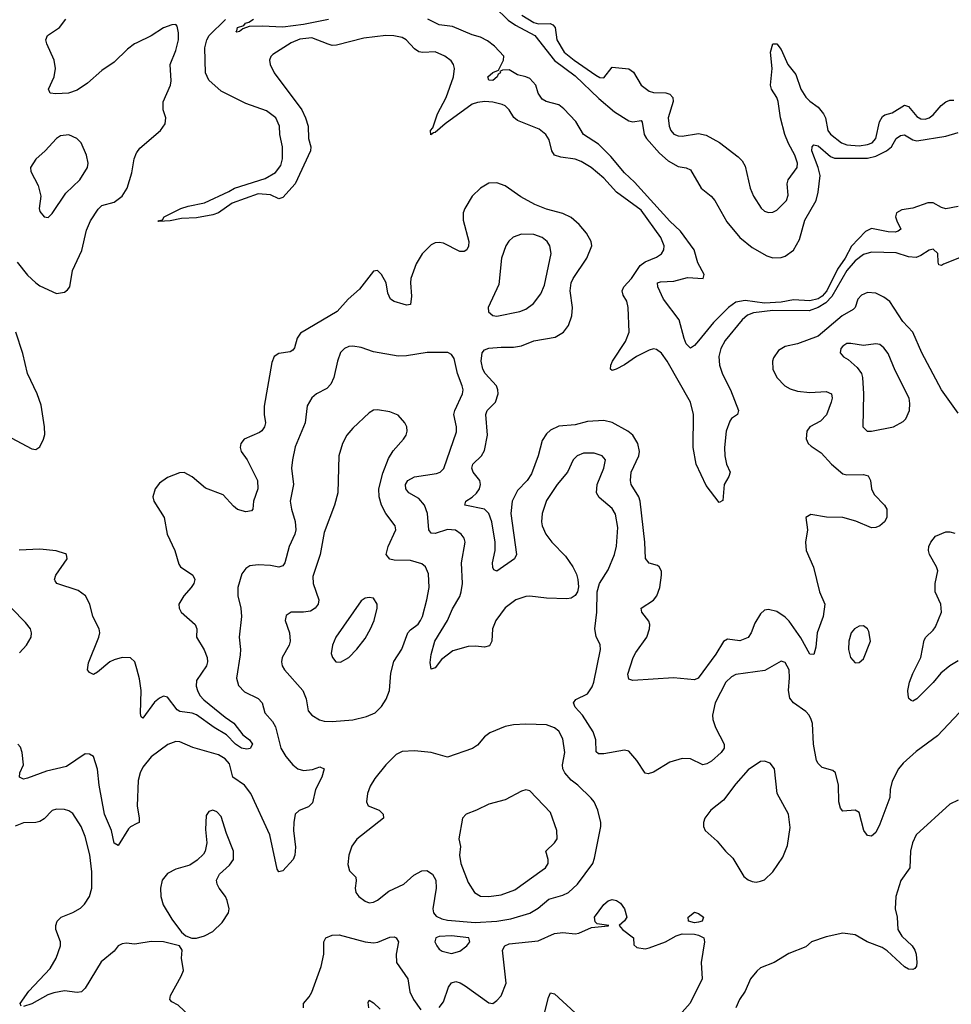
# Model space of a CAD drawing. Header units: inches. Extents: x 1771504 to 1971212, y 471788 to 643615.
# Tile 267 of 587: x 1809432 to 1813957, y 613027 to 617807. Entities that reach past the tile are written whole.
import ezdxf

# ---------------------------------------------------------------- set-up
doc = ezdxf.new("R2010")
doc.units = ezdxf.units.IN
doc.header["$MEASUREMENT"] = 0
doc.layers.add('B8601', color=7, linetype='Continuous')
doc.layers.add('B8611', color=7, linetype='Continuous')

msp = doc.modelspace()

# ---------------------------------------------------------------- linework, layer by layer
at = {"layer": 'B8601', "color": 5}
for points, elevation in [([(1810000, 617694.7), (1809990, 617689.8), (1809955.3, 617664.7), (1809890, 617600.4), (1809830, 617561), (1809760.7, 617499.3), (1809710, 617465.3), (1809669.3, 617450.7), (1809606.7, 617446.7), (1809579, 617450), (1809571.6, 617470), (1809598.4, 617530), (1809606.2, 617570), (1809598.5, 617610), (1809562.6, 617690), (1809558.8, 617710), (1809567.3, 617730), (1809625.3, 617770), (1809655, 617810)], 420), ([(1809419, 616630), (1809470, 616567.5), (1809510, 616529.3), (1809530, 616515.6), (1809610, 616478), (1809650, 616484.4), (1809664.5, 616495.5), (1809674.8, 616510), (1809688.2, 616590), (1809732.9, 616687.1), (1809755.4, 616784.6), (1809776.1, 616830), (1809812.7, 616887.3), (1809830, 616905.4), (1809890, 616921.7), (1809930, 616950.2), (1809954.3, 616990), (1809976.1, 617063.9), (1809988, 617132), (1809999.1, 617160.9), (1810000, 617162.2)], 420), ([(1809390, 615777), (1809490, 615723), (1809510, 615720.5), (1809530, 615734), (1809547.8, 615770), (1809552.9, 615792.9), (1809552.8, 615830), (1809535.2, 615935.2), (1809516.8, 615990), (1809469.3, 616089.3), (1809446.7, 616186.7), (1809413, 616290)], 420), ([(1810000, 614656), (1809990.6, 614690), (1809970, 614708.7), (1809930, 614709.8), (1809890, 614698.4), (1809870, 614689), (1809810, 614639.1), (1809790, 614627.6), (1809770, 614637), (1809761.3, 614650), (1809765.1, 614685.1), (1809815.6, 614810), (1809820.4, 614830), (1809818.3, 614850), (1809787.1, 614910), (1809771.9, 614970), (1809750.5, 615010.5), (1809715.8, 615035.8), (1809611.6, 615070), (1809603.1, 615083.1), (1809600.4, 615090), (1809607.3, 615110), (1809661.6, 615190), (1809659.5, 615210), (1809654.5, 615214.5), (1809608.7, 615228.7), (1809530, 615236.7), (1809428.3, 615231.7)], 420), ([(1809430, 614732.7), (1809465.1, 614770), (1809487, 614810), (1809489.6, 614830), (1809484.5, 614850), (1809460.5, 614880.5), (1809391.3, 614950)], 440), ([(1810000, 613903.7), (1809970, 613888.3), (1809960.9, 613879.1), (1809910, 613797), (1809890, 613809.3), (1809877, 613870), (1809843.8, 613950), (1809818.2, 614090), (1809810, 614169), (1809789.6, 614229.6), (1809770, 614240.9), (1809750, 614242), (1809658.2, 614181.8), (1809561.2, 614158.8), (1809470, 614124.2), (1809450, 614119.7), (1809430, 614129.3), (1809432, 614150), (1809449.5, 614190), (1809443.7, 614250), (1809435.9, 614275.9), (1809422, 614290)], 440), ([(1809438, 613018), (1809433.2, 613030), (1809475.8, 613090), (1809579, 613201), (1809608.8, 613250), (1809629.8, 613310), (1809629.8, 613330), (1809606.8, 613390), (1809607, 613410), (1809614.2, 613430), (1809633.6, 613450), (1809690, 613472.2), (1809726.8, 613493.2), (1809746.7, 613513.3), (1809771, 613550), (1809781.4, 613590), (1809782.6, 613670), (1809772.7, 613752.7), (1809750, 613840.9), (1809729.8, 613890), (1809690, 613953), (1809670, 613966.6), (1809650, 613972.4), (1809610, 613973.7), (1809590, 613967.8), (1809550, 613927.6), (1809530, 613914.3), (1809510, 613909.7), (1809450, 613908.4), (1809410, 613892.1)], 460), ([(1810000, 613319.9), (1809990, 613318.3), (1809950, 613323.1), (1809930, 613320.4), (1809910.5, 613310), (1809890, 613284.5), (1809827.7, 613232.3), (1809750, 613105.2), (1809732.2, 613087.8), (1809710, 613083.6), (1809650, 613091.5), (1809597.5, 613082.5), (1809568.1, 613071.9), (1809490, 613028.2), (1809450, 613016)], 460)]:
    msp.add_lwpolyline(points, dxfattribs=dict(at, elevation=elevation))
at = {"layer": 'B8601', "color": 5, "elevation": 440}
msp.add_lwpolyline([(1809670, 617248), (1809630, 617242.6), (1809610, 617229.7), (1809555.3, 617170), (1809510.4, 617130), (1809483.8, 617090), (1809486, 617070), (1809521.8, 617001.8), (1809534.9, 616950), (1809525.7, 616890), (1809530, 616876), (1809550, 616850.7), (1809570, 616847.3), (1809590, 616866.8), (1809655.2, 616964.8), (1809724.2, 617030), (1809761.6, 617090), (1809763.6, 617110), (1809756.9, 617150), (1809730, 617209.3), (1809709.3, 617230)], close=True, dxfattribs=at)
at = {"layer": 'B8611', "color": 5}
for points, elevation in [([(1811737.9, 617870), (1811805.2, 617805.2), (1811840.8, 617780.8), (1811934.6, 617730), (1812029.1, 617609.1), (1812130, 617534.9), (1812244.3, 617424.3), (1812320.6, 617360.6), (1812390, 617316.8), (1812410, 617312.1), (1812450, 617318.4), (1812454.9, 617310), (1812464.7, 617250), (1812476.4, 617230), (1812539.5, 617159.5), (1812581.7, 617121.6), (1812630, 617094.3), (1812670, 617087.5), (1812690, 617079), (1812741.7, 616990), (1812790.6, 616950.6), (1812808.5, 616930), (1812866.3, 616826.3), (1812929.7, 616749.7), (1812990, 616702), (1813061.2, 616661.2), (1813090, 616651.5), (1813130, 616652.5), (1813150, 616659.2), (1813191.2, 616688.8), (1813219.5, 616740.5), (1813245.3, 616834.7), (1813301.2, 616930), (1813311, 616970), (1813319.5, 617050), (1813311.2, 617090), (1813280.1, 617170), (1813281.1, 617190), (1813290, 617199.7), (1813310, 617194.5), (1813370, 617142.5), (1813390, 617135.3), (1813550, 617134.2), (1813590, 617144.9), (1813643.1, 617170), (1813666.1, 617190), (1813690, 617230.1), (1813710, 617244.5), (1813730, 617247.5), (1813770, 617224.7), (1813790, 617219.9), (1813930, 617242.4), (1813990, 617259.7)], 360), ([(1811870.6, 617830), (1811930, 617793.5), (1811952, 617788), (1812008.5, 617788.5), (1812022, 617782), (1812032.8, 617770), (1812040.4, 617710), (1812077, 617650), (1812125.5, 617610), (1812230, 617537.8), (1812250, 617526.8), (1812270, 617525.5), (1812310, 617576.5), (1812390, 617568), (1812412.9, 617552.9), (1812451.3, 617490), (1812490, 617459.7), (1812510, 617454.3), (1812570, 617452.5), (1812590, 617446), (1812605.2, 617430), (1812606.2, 617410), (1812582, 617330), (1812586, 617290), (1812594.3, 617270), (1812610, 617251.8), (1812630, 617243.9), (1812650, 617241.6), (1812730, 617254.2), (1812766.4, 617246.4), (1812831.8, 617211.8), (1812922, 617142), (1812942, 617122), (1812956.3, 617096.3), (1812980.3, 616990), (1812997, 616950), (1813032.9, 616892.9), (1813050, 616878), (1813070, 616870.4), (1813090, 616872.7), (1813110, 616883), (1813156.9, 616930), (1813164.7, 616955.3), (1813160.5, 617010), (1813164.7, 617030), (1813208.2, 617090), (1813209.8, 617110), (1813197.2, 617150), (1813165.8, 617205.8), (1813149, 617250), (1813127, 617330), (1813116, 617410), (1813109.8, 617429.8), (1813084.2, 617470), (1813078.9, 617490), (1813086.9, 617570), (1813078.2, 617650), (1813090, 617690.3), (1813110, 617690.4), (1813130, 617662.6), (1813163.5, 617590), (1813201.7, 617541.7), (1813226, 617470), (1813250, 617431.8), (1813270, 617410.9), (1813310, 617383), (1813336.6, 617350), (1813345.4, 617330), (1813358.1, 617270), (1813370, 617252.2), (1813424.2, 617210), (1813450, 617199.3), (1813510, 617194.8), (1813550, 617200.9), (1813572.5, 617210), (1813589.9, 617230.1), (1813609.3, 617310.7), (1813623.3, 617336.7), (1813634.6, 617345.5), (1813670, 617355.2), (1813730, 617392.3), (1813750, 617385.2), (1813790, 617338), (1813810, 617326.4), (1813830, 617324.2), (1813850, 617330.3), (1813870, 617344.9), (1813908.6, 617391.4), (1813930, 617409.2), (1813950, 617416.3), (1813970, 617416)], 380), ([(1810000, 617162.2), (1810016, 617184), (1810116.4, 617270), (1810137.8, 617302.2), (1810140.8, 617330), (1810129, 617370), (1810128.3, 617408.3), (1810163.4, 617490), (1810166.9, 617510), (1810162.4, 617590), (1810190, 617658.4), (1810202.3, 617710), (1810203.7, 617743.7), (1810196.6, 617776.6), (1810190, 617783.7), (1810170, 617782.4), (1810130, 617768.5), (1810070.7, 617729.3), (1810000, 617694.7)], 420), ([(1814030, 616664.1), (1813919.3, 616620.7), (1813910, 616613), (1813897.5, 616617.5), (1813893, 616630), (1813891.5, 616671.5), (1813870, 616692.6), (1813850, 616688.5), (1813810, 616661.6), (1813787.1, 616652.9), (1813750, 616655.8), (1813690, 616674.9), (1813570, 616678.9), (1813530, 616666.5), (1813490, 616636.8), (1813450, 616589.9), (1813377.2, 616462.8), (1813347.2, 616432.8), (1813310, 616409.5), (1813267, 616393), (1813090, 616396.1), (1812996.4, 616383.6), (1812967.3, 616372.7), (1812941.4, 616350), (1812859.5, 616250), (1812837.2, 616210), (1812828.3, 616171.7), (1812831.2, 616130), (1812846.1, 616086.1), (1812884.7, 616010), (1812923, 615910), (1812919, 615890), (1812890, 615870.8), (1812881.6, 615858.4), (1812864.2, 615810), (1812855.5, 615730), (1812856.6, 615690), (1812865.6, 615650), (1812882.9, 615610), (1812876.9, 615590), (1812853.7, 615550), (1812847.3, 615472.7), (1812830, 615463.7), (1812766, 615546), (1812717.3, 615650), (1812704, 615730), (1812705, 615890), (1812690, 615949.6), (1812577.4, 616150), (1812550, 616187.4), (1812525.9, 616205.9), (1812510, 616209), (1812490, 616203.4), (1812428, 616172), (1812370, 616130.7), (1812330, 616109.7), (1812310, 616103.7), (1812301.2, 616110), (1812303.5, 616130), (1812312.1, 616150), (1812374.6, 616245.4), (1812391.8, 616290), (1812388, 616410), (1812380.4, 616440.4), (1812363.2, 616470), (1812358.1, 616490), (1812366.1, 616510), (1812403, 616550), (1812446.3, 616613.7), (1812470, 616631.3), (1812525.6, 616654.4), (1812549.9, 616670.1), (1812560.3, 616690), (1812562.2, 616710), (1812546.5, 616750), (1812450, 616881.9), (1812331.3, 616970), (1812270, 617038.6), (1812207.6, 617090), (1812159.5, 617119.5), (1812130, 617130.5), (1812060, 617140), (1812029.9, 617149.9), (1812016, 617170), (1812004.2, 617224.2), (1811987.7, 617250), (1811955.2, 617275.2), (1811850, 617317.4), (1811832.6, 617332.6), (1811809.8, 617370), (1811790, 617388.9), (1811775.9, 617395.9), (1811730, 617406.8), (1811690.6, 617409.4), (1811654.9, 617405.1), (1811630, 617396.4), (1811498.5, 617301.5), (1811450, 617258.9), (1811441.7, 617258.3), (1811428.3, 617248.3), (1811427.6, 617270), (1811438.3, 617281.7), (1811460.9, 617350), (1811504.1, 617430), (1811538.4, 617530), (1811543.1, 617570), (1811538.5, 617590), (1811527.2, 617607.2), (1811497.6, 617630), (1811450, 617650.7), (1811390, 617647.9), (1811370, 617651.9), (1811350, 617666.2), (1811309.7, 617710), (1811290, 617721.5), (1811249.2, 617729.2), (1811210, 617731.1), (1811102.7, 617717.3), (1810970, 617683.4), (1810950, 617682.7), (1810930, 617688.3), (1810850, 617719.5), (1810792.5, 617712.5), (1810750, 617695.2), (1810661, 617639), (1810651.3, 617628.7), (1810645.5, 617610), (1810648.1, 617590), (1810668, 617550), (1810801.9, 617370), (1810820.8, 617330), (1810833.1, 617290), (1810835.1, 617230), (1810846.2, 617190), (1810845, 617170), (1810770, 617009.8), (1810710, 616944.5), (1810690, 616936.9), (1810650, 616956.4), (1810590, 616961.2), (1810464.3, 616915.7), (1810396.9, 616870), (1810370, 616860.3), (1810290, 616845), (1810217.4, 616842.6), (1810162, 616830), (1810107, 616827), (1810102, 616830), (1810125.2, 616834.8), (1810133.2, 616850), (1810215.1, 616890), (1810250, 616901.8), (1810330, 616918), (1810447.6, 616972.4), (1810475.3, 616990), (1810624.2, 617035.8), (1810674.1, 617065.9), (1810699.9, 617100.1), (1810708.3, 617131.7), (1810707.6, 617190), (1810696, 617250), (1810694, 617290), (1810676.2, 617330), (1810630, 617364.4), (1810530, 617399.7), (1810410, 617459.8), (1810350, 617514.2), (1810334.4, 617550), (1810331.4, 617670), (1810340.6, 617710), (1810351.3, 617730), (1810431.5, 617808.5)], 380), ([(1810932.3, 617807.7), (1810810, 617784.1), (1810710, 617771), (1810610, 617776.5), (1810546, 617774), (1810516.3, 617763.7), (1810498.8, 617750), (1810486.2, 617746.2), (1810481.2, 617750), (1810486.6, 617753.4), (1810489.8, 617770), (1810521.2, 617778.8), (1810527.8, 617790), (1810544.7, 617795.3), (1810566.9, 617810)], 360), ([(1813990, 616900.2), (1813930, 616888.7), (1813910, 616894.7), (1813870, 616917.4), (1813842.7, 616917.3), (1813770, 616891.6), (1813716.4, 616883.6), (1813690.5, 616869.5), (1813687, 616850), (1813692, 616830), (1813711.5, 616790), (1813699.7, 616780.3), (1813684.2, 616775.8), (1813650, 616776.8), (1813570, 616793.3), (1813541.1, 616778.9), (1813472.4, 616707.6), (1813441.4, 616650), (1813404.4, 616595.5), (1813351.9, 616490), (1813330, 616465.7), (1813310, 616452.6), (1813270, 616441.7), (1813190, 616447.2), (1813130, 616436.5), (1813050, 616431.6), (1812956.7, 616443.3), (1812910, 616435.6), (1812875.5, 616410), (1812802.7, 616337.3), (1812730, 616247.3), (1812710, 616225.1), (1812690, 616212.3), (1812670, 616234), (1812659.4, 616259.4), (1812634.8, 616350), (1812558.8, 616450), (1812531.5, 616510), (1812529.5, 616530), (1812545.2, 616534.8), (1812610, 616537), (1812675.6, 616555.6), (1812752, 616550), (1812756.9, 616570), (1812726, 616626), (1812708.4, 616690), (1812641.2, 616781.2), (1812590, 616829.2), (1812418.6, 617018.6), (1812370, 617064.1), (1812303.8, 617143.8), (1812243.4, 617203.4), (1812169.9, 617249.9), (1812133.5, 617313.5), (1812074.8, 617374.8), (1812050, 617394), (1811989.2, 617410), (1811970, 617422), (1811951.1, 617451.1), (1811939.2, 617490), (1811910, 617521.4), (1811890.5, 617530.5), (1811850, 617539.4), (1811810, 617563.1), (1811777.3, 617562.7), (1811764.7, 617555.3), (1811766.8, 617550), (1811756.5, 617543.5), (1811751.6, 617530), (1811730, 617512), (1811710, 617514), (1811705.1, 617530), (1811730, 617551.6), (1811758, 617562), (1811782, 617610), (1811783, 617630), (1811738.5, 617678.5), (1811704.8, 617704.8), (1811670, 617722.9), (1811630, 617733.3), (1811533.9, 617773.9), (1811470, 617783.1), (1811414.3, 617810)], 360), ([(1813990, 615897.2), (1813910, 616009.6), (1813813.9, 616190), (1813770.4, 616290), (1813722, 616342), (1813658.2, 616438.2), (1813630, 616460.7), (1813590, 616478.7), (1813550, 616483.4), (1813520.7, 616470), (1813503.7, 616450), (1813490.1, 616410), (1813480.3, 616399.7), (1813427.8, 616370), (1813310, 616271.3), (1813210, 616232.7), (1813150, 616221.1), (1813118.3, 616201.8), (1813093.8, 616166.2), (1813089.4, 616150), (1813091.1, 616110), (1813110.2, 616070), (1813148.9, 616030), (1813175, 616015), (1813210, 616003.9), (1813270, 615997.8), (1813350, 616001.9), (1813375.5, 615990), (1813378, 615970), (1813373.4, 615950), (1813350.7, 615889.3), (1813321.6, 615858.4), (1813270.4, 615830), (1813256.1, 615810), (1813251.7, 615771.7), (1813261.3, 615750), (1813275.8, 615735.8), (1813324.8, 615704.8), (1813374.6, 615650), (1813430, 615601.8), (1813450, 615596.9), (1813530, 615599.7), (1813552.7, 615592.7), (1813564.4, 615570), (1813570.2, 615530), (1813582.2, 615502.2), (1813632.7, 615450), (1813644.4, 615430), (1813644.4, 615390), (1813632.4, 615370), (1813610, 615349.6), (1813590, 615341.6), (1813570, 615340.5), (1813493, 615373), (1813430, 615389.8), (1813351.2, 615391.2), (1813274.8, 615405.2), (1813251, 615390), (1813259.3, 615330), (1813248.7, 615270), (1813252.9, 615230), (1813288.4, 615148.4), (1813316.5, 615030), (1813343.6, 614970), (1813334.1, 614910), (1813306.1, 614830), (1813299.4, 614760.6), (1813290, 614724.5), (1813270, 614727.1), (1813225.8, 614805.8), (1813170, 614886.5), (1813150, 614906.5), (1813110, 614933.1), (1813070, 614944), (1813050, 614939.7), (1813030, 614922.9), (1813003.6, 614876.4), (1812985.8, 614830), (1812970, 614807), (1812930, 614792.1), (1812870, 614798.7), (1812850, 614787.6), (1812813.3, 614726.7), (1812727.7, 614610), (1812710, 614602.5), (1812608.1, 614611.9), (1812410, 614598.7), (1812390, 614606), (1812386, 614630), (1812411.3, 614710), (1812424.5, 614735.5), (1812477.7, 614810), (1812491.9, 614850), (1812493.5, 614870), (1812487.2, 614887.2), (1812453.3, 614930), (1812451.2, 614950), (1812510, 614989.2), (1812526, 615010), (1812541.1, 615050), (1812549.7, 615109.7), (1812549.7, 615130), (1812538.4, 615150), (1812530, 615156.9), (1812489, 615169), (1812471.5, 615191.5), (1812468.1, 615270), (1812445.4, 615470), (1812439.5, 615490), (1812402.3, 615550), (1812398.3, 615570), (1812402.4, 615610), (1812439.4, 615690), (1812442.9, 615710), (1812434, 615750), (1812409.9, 615789.9), (1812385.1, 615810), (1812310, 615851.3), (1812270, 615860.6), (1812190, 615856), (1812130, 615839.9), (1812050, 615834), (1812010, 615813.8), (1811990, 615795.8), (1811970, 615763.6), (1811950.1, 615690), (1811917.9, 615602.1), (1811896.1, 615570), (1811850, 615521.2), (1811823.6, 615470), (1811818.2, 615410), (1811845.7, 615210), (1811834.9, 615190), (1811750, 615129.6), (1811735.5, 615135.5), (1811730, 615148), (1811727.9, 615170), (1811740.6, 615230), (1811742, 615270), (1811725.4, 615370), (1811710, 615409.8), (1811689.7, 615430), (1811594, 615450), (1811599.7, 615470), (1811630, 615489.3), (1811651, 615509), (1811664.9, 615530), (1811669.8, 615550), (1811667.1, 615570), (1811634.2, 615610), (1811627.3, 615630), (1811632.7, 615650), (1811674.8, 615690), (1811690, 615715.8), (1811704.6, 615790), (1811696.1, 615890), (1811702.2, 615910), (1811743.5, 615950), (1811755.7, 615990), (1811754.8, 616010), (1811747.1, 616030), (1811693, 616090), (1811681.2, 616110), (1811673.7, 616150), (1811678.5, 616190), (1811690, 616204.7), (1811710, 616212.1), (1811770, 616217.9), (1811830, 616217.3), (1811870, 616223.5), (1811930, 616247.7), (1812033.5, 616266.5), (1812073.3, 616290), (1812097, 616323), (1812114, 616370), (1812116.3, 616410), (1812105.4, 616490), (1812111.1, 616530), (1812119.6, 616550), (1812186, 616650), (1812210.6, 616710), (1812208, 616730), (1812184.6, 616770), (1812150, 616812.5), (1812110, 616846.8), (1812070, 616865.6), (1811990, 616887.9), (1811934.3, 616910), (1811866.7, 616946.7), (1811790, 617000.3), (1811750, 617015.1), (1811710, 617013.5), (1811670, 616989.7), (1811630.2, 616949.8), (1811593.6, 616890), (1811586, 616870), (1811585.5, 616834.5), (1811613.4, 616730), (1811611.6, 616708.4), (1811603.1, 616690), (1811590, 616681), (1811570, 616682), (1811490, 616722), (1811470, 616726.2), (1811450, 616723.9), (1811430, 616713.5), (1811386, 616670), (1811357.6, 616622.4), (1811331.9, 616550), (1811329.4, 616529.4), (1811335, 616465), (1811330, 616424.5), (1811310, 616421.5), (1811294.7, 616425.3), (1811250, 616438.4), (1811233.7, 616450), (1811219.5, 616479.5), (1811211.7, 616530), (1811190, 616569.5), (1811170, 616589.5), (1811150, 616586.6), (1811081.7, 616498.3), (1811027, 616450), (1810973.7, 616390), (1810795.5, 616284.5), (1810779.7, 616260.3), (1810766.1, 616213.9), (1810758, 616202), (1810745.7, 616194.3), (1810690, 616187.3), (1810667.4, 616172.6), (1810656.5, 616143.5), (1810619.7, 615930), (1810618.6, 615890), (1810624.9, 615850), (1810620.8, 615830), (1810608.5, 615811.5), (1810596.5, 615803.5), (1810521.3, 615770), (1810505.2, 615750), (1810502, 615730), (1810506.9, 615710), (1810536.5, 615670), (1810587.6, 615570), (1810588, 615530), (1810567.6, 615470), (1810564.9, 615430), (1810558, 615422), (1810530, 615417.4), (1810490, 615428.4), (1810470, 615444.5), (1810419.9, 615499.9), (1810333.4, 615533.4), (1810270, 615587.4), (1810230, 615608.3), (1810207.6, 615607.6), (1810150, 615585.1), (1810110, 615556.9), (1810088.9, 615530), (1810078.7, 615490), (1810083.7, 615470), (1810132.6, 615390), (1810148, 615310), (1810185.2, 615230), (1810204, 615164), (1810212.7, 615150), (1810272.2, 615110), (1810282, 615090), (1810277.4, 615070), (1810264.6, 615050), (1810229, 615010), (1810204.7, 614970), (1810205.8, 614950), (1810216, 614930), (1810284.6, 614870), (1810292.4, 614850), (1810290.2, 614810), (1810327.2, 614747.2), (1810342, 614710), (1810344.1, 614690), (1810339.7, 614670), (1810290, 614599.3), (1810289.4, 614570.6), (1810295.1, 614550), (1810306.3, 614526.3), (1810325.3, 614505.3), (1810430, 614421.1), (1810472.4, 614392.4), (1810515.3, 614335.3), (1810548, 614310), (1810562.4, 614290), (1810551.8, 614268.2), (1810534.7, 614265.3), (1810509.8, 614270), (1810480.7, 614290), (1810435.8, 614335.8), (1810375.6, 614370), (1810290, 614431.6), (1810270, 614441), (1810210, 614448.5), (1810196.4, 614456.4), (1810150, 614518), (1810130, 614523.1), (1810110, 614513.3), (1810086.9, 614493.1), (1810030, 614416), (1810022.4, 614422.4), (1810019.1, 614439.1), (1810022.2, 614550), (1810013.7, 614606.3), (1810000, 614656)], 420), ([(1813997.3, 614442.7), (1813890.1, 614329.9), (1813786.1, 614253.9), (1813723, 614197), (1813700.2, 614170), (1813669.3, 614110), (1813660.7, 614070), (1813658.8, 614030), (1813610, 613900.9), (1813590, 613860.9), (1813570, 613843.7), (1813550, 613846.6), (1813532.3, 613870), (1813510, 613958), (1813490, 613969.6), (1813430, 613963.7), (1813418.3, 613978.3), (1813411.2, 614010), (1813409.6, 614090), (1813394.5, 614150), (1813382, 614162), (1813330, 614175.6), (1813310, 614195.1), (1813303.1, 614210), (1813287.1, 614290), (1813282.3, 614390), (1813277.3, 614410), (1813266.9, 614430), (1813250, 614448.2), (1813190, 614490.9), (1813173.4, 614513.4), (1813166.1, 614550), (1813171.8, 614611.8), (1813169.8, 614649.8), (1813150, 614686), (1813130, 614693), (1813051.9, 614648.1), (1812910, 614628), (1812890, 614617.4), (1812862.3, 614590), (1812810.2, 614490), (1812797.8, 614430), (1812798.9, 614410), (1812811.1, 614371.1), (1812854, 614290), (1812854.4, 614270), (1812839, 614250), (1812792.4, 614207.6), (1812770, 614194), (1812750, 614189.8), (1812690, 614218.4), (1812650, 614219.3), (1812590, 614201.7), (1812510, 614153), (1812485.4, 614145.4), (1812469.6, 614149.6), (1812429.8, 614209.8), (1812390, 614256.3), (1812370, 614261.1), (1812270, 614242.2), (1812243.2, 614243.2), (1812232.1, 614252.1), (1812229.8, 614310), (1812218, 614350), (1812165.7, 614430), (1812130.7, 614470), (1812122.5, 614490), (1812133, 614507), (1812190, 614534.2), (1812212.3, 614567.7), (1812220.2, 614590), (1812253.3, 614750), (1812251.4, 614771.4), (1812232.5, 614812.5), (1812226, 614850), (1812236.1, 614930), (1812236.4, 615030), (1812248.3, 615070), (1812290, 615136.4), (1812320.7, 615210), (1812331.6, 615251.6), (1812337.7, 615342.3), (1812326.5, 615406.5), (1812310, 615434.2), (1812246.6, 615486.6), (1812234.4, 615510), (1812237.3, 615550), (1812269.8, 615630), (1812276.9, 615670), (1812260.7, 615690), (1812222.6, 615702.6), (1812170, 615702), (1812140.4, 615690), (1812121.1, 615670), (1812092.6, 615610), (1812042.2, 615550), (1811990, 615473), (1811969.2, 615410), (1811966, 615370), (1811969.2, 615350), (1811987.7, 615310), (1812016.9, 615270), (1812083.1, 615203.1), (1812119.1, 615150), (1812135.8, 615115.8), (1812143.6, 615090), (1812145.8, 615054.2), (1812141.7, 615030), (1812130, 615011.8), (1812110, 614998.3), (1812090, 614995.6), (1811990, 614998), (1811910, 615007.7), (1811890, 615006.4), (1811841.6, 614990), (1811790, 614952.4), (1811744.7, 614890), (1811729.2, 614850), (1811725.3, 614790), (1811713.1, 614766.9), (1811690, 614761.3), (1811645.6, 614765.6), (1811610, 614763.5), (1811536.4, 614743.6), (1811480, 614700), (1811450, 614659.5), (1811430, 614654), (1811425.9, 614685.9), (1811430, 614724.7), (1811448.7, 614790), (1811509.3, 614890), (1811534, 614946), (1811570, 615007), (1811576.8, 615030), (1811582.7, 615070), (1811578.2, 615170), (1811595.5, 615270), (1811590.9, 615290), (1811576.9, 615310), (1811548.2, 615328.2), (1811510, 615331.3), (1811450, 615313), (1811430, 615314.8), (1811418.9, 615330), (1811413.4, 615410), (1811398.9, 615450), (1811370, 615481.8), (1811322.3, 615510), (1811306.8, 615530), (1811305, 615550), (1811317.7, 615570), (1811350, 615587.6), (1811456.5, 615603.5), (1811474.3, 615610), (1811492.1, 615627.9), (1811553.8, 615806.2), (1811553.6, 615830), (1811541.2, 615890), (1811545, 615910), (1811582.2, 615990), (1811585.2, 616010), (1811581.8, 616030), (1811558.1, 616090), (1811542, 616162), (1811530, 616181.6), (1811510.9, 616190.9), (1811411, 616191), (1811310, 616174.8), (1811270, 616174), (1811150, 616194), (1811090, 616215.1), (1811050, 616221.8), (1811030, 616219.8), (1811010, 616210.8), (1810990, 616191.1), (1810975.5, 616150), (1810957.7, 616070), (1810942.7, 616037.3), (1810924.1, 616015.9), (1810872.7, 615990), (1810850, 615971.3), (1810828.3, 615931.7), (1810817.7, 615850), (1810770, 615732.7), (1810756.2, 615670), (1810752.8, 615630), (1810761.8, 615550), (1810746, 615470), (1810752, 615430), (1810770.1, 615370.1), (1810772.6, 615330), (1810768.1, 615310), (1810740.6, 615250), (1810719.1, 615170), (1810710, 615156.3), (1810690.2, 615149.8), (1810650, 615156.8), (1810590, 615159.8), (1810550, 615155.6), (1810530, 615142.4), (1810510, 615116.2), (1810491.3, 615050), (1810491.3, 615010), (1810505.6, 614950), (1810509.3, 614910), (1810497.6, 614810), (1810504.3, 614750), (1810502.7, 614722.7), (1810485, 614610), (1810494.4, 614574.4), (1810523, 614543), (1810590.6, 614510.6), (1810609.2, 614490), (1810622, 614442), (1810659.2, 614399.2), (1810673.8, 614373.8), (1810700.2, 614270), (1810723.8, 614230), (1810758, 614190), (1810782.6, 614170), (1810810, 614162.4), (1810853.4, 614166.6), (1810890, 614179.6), (1810911.4, 614170), (1810899.3, 614130), (1810868.3, 614070), (1810854.7, 614005.3), (1810835.2, 613984.8), (1810790, 613968), (1810770, 613949.2), (1810762.6, 613910), (1810761.2, 613870), (1810771.7, 613790), (1810768.8, 613750), (1810759.5, 613730), (1810710, 613675.1), (1810690, 613669), (1810682.7, 613682.7), (1810647.1, 613850), (1810554.3, 614050), (1810523.7, 614090), (1810466.8, 614130), (1810450, 614194.5), (1810430, 614218.9), (1810397.1, 614237.1), (1810273.4, 614273.4), (1810210, 614300.8), (1810190, 614302.4), (1810151.8, 614288.2), (1810070, 614227.6), (1810030, 614178.3), (1810016.3, 614150), (1810006.5, 614113.5), (1810001.6, 613990), (1810012.6, 613930), (1810012.2, 613910), (1810000, 613903.7)], 440), ([(1813990, 614694.8), (1813950, 614670.8), (1813906.3, 614633.7), (1813870, 614589.8), (1813790, 614509.6), (1813770, 614498), (1813761.6, 614501.6), (1813751.7, 614511.7), (1813747.3, 614530), (1813746.2, 614550), (1813753.5, 614590), (1813770, 614633), (1813809, 614710), (1813825.8, 614794.2), (1813834.3, 614810), (1813870, 614842.7), (1813881.2, 614858.8), (1813909.8, 614930), (1813906.4, 614970), (1813878.8, 615030), (1813879.3, 615070), (1813891.1, 615131.1), (1813886, 615150), (1813851.5, 615210), (1813847.1, 615230), (1813848.5, 615250), (1813857.3, 615270), (1813881.1, 615298.9), (1813930, 615320.2), (1813950, 615321.3), (1813974.1, 615314.1)], 420), ([(1813990, 614018.4), (1813950, 613998.4), (1813787, 613850), (1813768.4, 613810), (1813759.5, 613770), (1813755.5, 613690), (1813711.8, 613628.2), (1813688.1, 613550), (1813684.9, 613490), (1813694.3, 613450), (1813698.2, 613390), (1813717.7, 613357.7), (1813767.9, 613310), (1813779.7, 613290), (1813786.7, 613270), (1813790.3, 613229.7), (1813788.1, 613211.9), (1813779.5, 613200.5), (1813770, 613195.1), (1813750, 613197.6), (1813730, 613208), (1813645.6, 613285.6), (1813622.2, 613302.2), (1813549.3, 613330), (1813490, 613364.5), (1813430, 613372.3), (1813350, 613354.3), (1813278.8, 613330), (1813250, 613306), (1813167.4, 613272.6), (1813096, 613230), (1813030, 613203.7), (1813011.9, 613188.1), (1812982.4, 613150), (1812956, 613090), (1812928.8, 613050), (1812910.3, 613010)], 460), ([(1811470, 613010.4), (1811490, 613039.3), (1811514.2, 613110), (1811530, 613131.1), (1811550, 613137.1), (1811570.7, 613130.7), (1811595.7, 613115.7), (1811710, 613033), (1811730, 613030.6), (1811750, 613044.9), (1811770, 613067.7), (1811794.3, 613130), (1811776.5, 613290), (1811789, 613311), (1811810, 613320.2), (1811950, 613334.3), (1812030, 613370.7), (1812070, 613375.9), (1812130, 613369.4), (1812148.1, 613371.9), (1812210, 613399.6), (1812290, 613408.2), (1812294, 613410), (1812236.6, 613416.6), (1812227, 613427), (1812223.5, 613450), (1812270, 613510.4), (1812290, 613528.2), (1812310, 613534.9), (1812330.3, 613530.3), (1812350, 613517.3), (1812370, 613490.8), (1812380.3, 613450), (1812368.9, 613431.1), (1812344, 613410), (1812359.5, 613390), (1812414, 613350), (1812415.2, 613315.2), (1812430, 613302.4), (1812470, 613296), (1812490, 613300.9), (1812569.3, 613330), (1812621.3, 613358.7), (1812650, 613368.7), (1812710, 613367.1), (1812730, 613362.9), (1812754.6, 613350), (1812758.5, 613330), (1812742.4, 613230), (1812746.3, 613150), (1812688.2, 613031.8), (1812650, 612988.3)], 440), ([(1810000, 612629.1), (1810061.8, 612698.2), (1810130, 612737.4), (1810170, 612777), (1810234.3, 612890), (1810256.2, 612950), (1810251.5, 612971.5), (1810230, 612995.3), (1810202, 613022), (1810170, 613039), (1810161.2, 613050), (1810163.7, 613070), (1810216.6, 613163.4), (1810226.6, 613190), (1810218, 613250), (1810221.2, 613290), (1810208, 613310), (1810129.7, 613329.7), (1810070, 613331), (1810000, 613319.9)], 460), ([(1810809.6, 613010), (1810810.9, 613030), (1810837.8, 613062.2), (1810850, 613084.9), (1810896.8, 613210), (1810909.8, 613270), (1810908.4, 613330), (1810918.3, 613350), (1810950, 613361.7), (1810983.3, 613363.3), (1811110, 613330.1), (1811150, 613325.6), (1811171.4, 613328.6), (1811230, 613353), (1811250, 613354.7), (1811260.4, 613350), (1811271, 613330), (1811260.2, 613270), (1811261.8, 613230), (1811317.7, 613150), (1811327.4, 613087.4), (1811344.2, 613050), (1811379.6, 612999.6)], 440), ([(1811978, 612970), (1812000.1, 613059.9), (1812010, 613082), (1812030, 613077.6), (1812130, 612985.5)], 420), ([(1811127.2, 613010), (1811123.9, 613036.1), (1811130, 613047.3), (1811150, 613034.4), (1811182.2, 613002.2)], 420)]:
    msp.add_lwpolyline(points, dxfattribs=dict(at, elevation=elevation))
for points, elevation in [([(1811870, 616766.6), (1811829.3, 616750.7), (1811808.5, 616731.5), (1811793.8, 616710), (1811772.1, 616650), (1811758.5, 616521.5), (1811707.3, 616410), (1811708.3, 616388.3), (1811730, 616370.7), (1811750, 616367.4), (1811861.2, 616390), (1811890, 616402.4), (1811928.2, 616430), (1811964, 616476), (1811981.7, 616518.3), (1812012.8, 616672.8), (1812007.4, 616710), (1811994, 616730), (1811969.1, 616749.1), (1811930, 616764.4)], 440), ([(1813470, 616235.6), (1813450, 616234.7), (1813430, 616222), (1813420.4, 616210), (1813418, 616190), (1813434, 616170), (1813456.9, 616156.9), (1813499.3, 616119.3), (1813520.3, 616090), (1813526.5, 616070), (1813530.2, 615990.2), (1813527.2, 615830), (1813549.1, 615809.1), (1813570, 615808.7), (1813677.2, 615830), (1813723.6, 615856.4), (1813735.8, 615870), (1813753.5, 615910), (1813755.6, 615944.4), (1813751.9, 615970), (1813684, 616104), (1813650, 616186.6), (1813630, 616213.6), (1813610, 616229.5), (1813590, 616233.6), (1813530, 616225.1)], 440), ([(1811170, 615913.6), (1811150, 615911.2), (1811130, 615898.3), (1811050, 615824.7), (1811020.9, 615790), (1810999.6, 615750), (1810982.4, 615690), (1810976.5, 615510), (1810961.1, 615450), (1810910, 615317.2), (1810891.2, 615210), (1810856.2, 615103.8), (1810857.6, 615070), (1810884.4, 614990), (1810880.9, 614970), (1810867.1, 614950), (1810844.2, 614935.8), (1810810, 614930.5), (1810750, 614930.6), (1810726.3, 614913.7), (1810720.7, 614890), (1810741.8, 614830), (1810745.8, 614790), (1810740.8, 614770), (1810707.4, 614710), (1810703.6, 614690), (1810707.4, 614670), (1810718.7, 614650), (1810807.1, 614550), (1810822.8, 614510), (1810832.3, 614452.3), (1810850.2, 614430.2), (1810887.3, 614407.3), (1810910, 614402), (1810950, 614400.2), (1811050, 614408.1), (1811116.1, 614423.9), (1811158.2, 614441.8), (1811190, 614472.4), (1811212.3, 614507.7), (1811227.6, 614550), (1811234.6, 614634.6), (1811248.5, 614691.5), (1811288.5, 614751.5), (1811317.2, 614830), (1811330, 614845.2), (1811367.4, 614872.6), (1811379.4, 614890), (1811389, 614910), (1811409.8, 614990), (1811420.7, 615050), (1811417.3, 615117.3), (1811403.5, 615150), (1811385.3, 615165.3), (1811330, 615181.1), (1811250, 615183.4), (1811230, 615187.8), (1811211.1, 615210), (1811222.4, 615250), (1811259.2, 615330), (1811255.6, 615350), (1811210.4, 615410.4), (1811189.9, 615449.9), (1811177.9, 615490), (1811177, 615530), (1811195.1, 615604.9), (1811222.9, 615677.1), (1811245.6, 615714.4), (1811296.2, 615770), (1811309.6, 615790), (1811313.6, 615810), (1811311.5, 615830), (1811302.9, 615850), (1811270, 615886.6), (1811230, 615902.9)], 460), ([(1811130, 615002.4), (1811110, 614998.7), (1811090, 614985.6), (1810967.7, 614810), (1810951.7, 614770), (1810945.2, 614730), (1810950.4, 614710), (1810968, 614690), (1810990, 614688.4), (1811030, 614710.4), (1811070, 614750.4), (1811110, 614802.4), (1811136, 614850), (1811153.7, 614890), (1811168, 614950), (1811167.8, 614970), (1811150, 614998.4)], 480), ([(1813530, 614863.5), (1813510, 614863.1), (1813486.7, 614850), (1813470.3, 614830), (1813458.9, 614790), (1813458.7, 614750), (1813468.2, 614710), (1813490, 614684), (1813510, 614686.8), (1813530, 614704.7), (1813564.2, 614790), (1813556.2, 614836.2), (1813549.6, 614850)], 440), ([(1811890, 614387.1), (1811830, 614384), (1811790, 614375.8), (1811716, 614344), (1811690, 614324.7), (1811654.9, 614285.1), (1811630.8, 614269.2), (1811510, 614227.1), (1811430, 614249.6), (1811350, 614258), (1811290, 614253.6), (1811260.6, 614239.4), (1811210.2, 614189.8), (1811157.4, 614122.6), (1811133.9, 614086.1), (1811122, 614050), (1811117.1, 614010), (1811124, 613990), (1811177.3, 613970), (1811198, 613950), (1811199.1, 613930), (1811070, 613827.8), (1811045.7, 613794.3), (1811030.2, 613750), (1811025.1, 613705.1), (1811034.2, 613674.2), (1811064.1, 613644.1), (1811066.2, 613626.2), (1811061.1, 613590), (1811064.9, 613570), (1811079.3, 613550), (1811110, 613526.7), (1811130, 613519.5), (1811150, 613522), (1811170, 613531.8), (1811224.3, 613575.7), (1811296.9, 613610), (1811345.8, 613654.2), (1811385.7, 613674.3), (1811410, 613676.5), (1811437.7, 613657.7), (1811453.1, 613630), (1811454.6, 613590), (1811439.1, 613490), (1811442.2, 613470), (1811454, 613454), (1811481.6, 613441.6), (1811510, 613435.7), (1811644.4, 613424.4), (1811750, 613429.6), (1811818.1, 613441.9), (1811910, 613468.7), (1811950, 613492.8), (1812002.2, 613537.8), (1812070, 613556.5), (1812098, 613570), (1812141.4, 613610), (1812215.6, 613710), (1812224.4, 613735.6), (1812254, 613890), (1812254, 613910), (1812239.8, 613970), (1812222.6, 614010), (1812208.2, 614028.2), (1812143.1, 614090), (1812110, 614115), (1812080.2, 614150), (1812070.4, 614170), (1812068.8, 614190), (1812079.6, 614250), (1812070, 614315.1), (1812050, 614352.4), (1812030, 614368.4), (1811990, 614383.5)], 460), ([(1813050, 614207.3), (1813030, 614205.1), (1812970, 614165.6), (1812910, 614096.3), (1812850, 614017.4), (1812788.5, 613970), (1812759.3, 613930), (1812752.7, 613910), (1812752.7, 613890), (1812761.6, 613870), (1812819.5, 613819.5), (1812860.9, 613770), (1812896.3, 613736.3), (1812950, 613646.4), (1812970, 613630.4), (1812990, 613623.6), (1813010, 613620.3), (1813030, 613623.7), (1813050, 613630.4), (1813090.9, 613669.1), (1813139.3, 613740.7), (1813162, 613798), (1813174.3, 613885.7), (1813167, 613950), (1813112, 614050), (1813098.4, 614170), (1813077.1, 614197.1)], 460), ([(1811890, 614067.3), (1811870, 614061.6), (1811790, 614019.3), (1811710, 613999.1), (1811650.9, 613969.1), (1811601.3, 613950), (1811582.3, 613930), (1811564.6, 613830), (1811573.5, 613793.5), (1811568.2, 613750), (1811574, 613710), (1811610, 613618.4), (1811641.1, 613570), (1811670, 613551.5), (1811710, 613549.3), (1811770, 613558.7), (1811837.7, 613582.3), (1811970, 613677.2), (1811986, 613690), (1811998.4, 613710), (1811998.7, 613730), (1811987.6, 613770), (1812029.7, 613810), (1812042.9, 613830), (1812041.3, 613870), (1812010, 613958.4), (1811910, 614063.7)], 480), ([(1810370, 613969.4), (1810350, 613962.7), (1810336.7, 613943.3), (1810334.6, 613874.6), (1810340.4, 613810), (1810332.7, 613770), (1810323.8, 613756.2), (1810293.7, 613726.3), (1810257.3, 613702.7), (1810190, 613682), (1810150, 613661.7), (1810124.4, 613630), (1810115.8, 613590), (1810117.7, 613550), (1810128.9, 613510), (1810170, 613440.4), (1810217.6, 613377.6), (1810238.5, 613358.5), (1810267.7, 613347.7), (1810290, 613348.2), (1810330, 613358.7), (1810370, 613379.5), (1810415.8, 613424.2), (1810446, 613470), (1810448.4, 613490), (1810439.7, 613530), (1810431.1, 613550), (1810401.1, 613590), (1810391.1, 613610), (1810388.3, 613630), (1810402, 613658), (1810450, 613701.6), (1810469.6, 613730), (1810469.6, 613769.6), (1810435.6, 613855.6), (1810410, 613939), (1810390, 613960.9)], 460), ([(1812710, 613422.7), (1812680.9, 613430), (1812679.5, 613450), (1812710, 613474), (1812730, 613467.7), (1812753, 613450), (1812746.8, 613430), (1812730, 613425.1)], 440), ([(1811530, 613358.7), (1811470, 613355.7), (1811453, 613350), (1811449.1, 613330), (1811457.7, 613310), (1811470, 613293.7), (1811484.2, 613284.2), (1811530, 613273.2), (1811570, 613284.9), (1811603, 613310), (1811617.6, 613330), (1811612.7, 613350)], 460)]:
    msp.add_lwpolyline(points, close=True, dxfattribs=dict(at, elevation=elevation))

doc.saveas('drawing.dxf')
